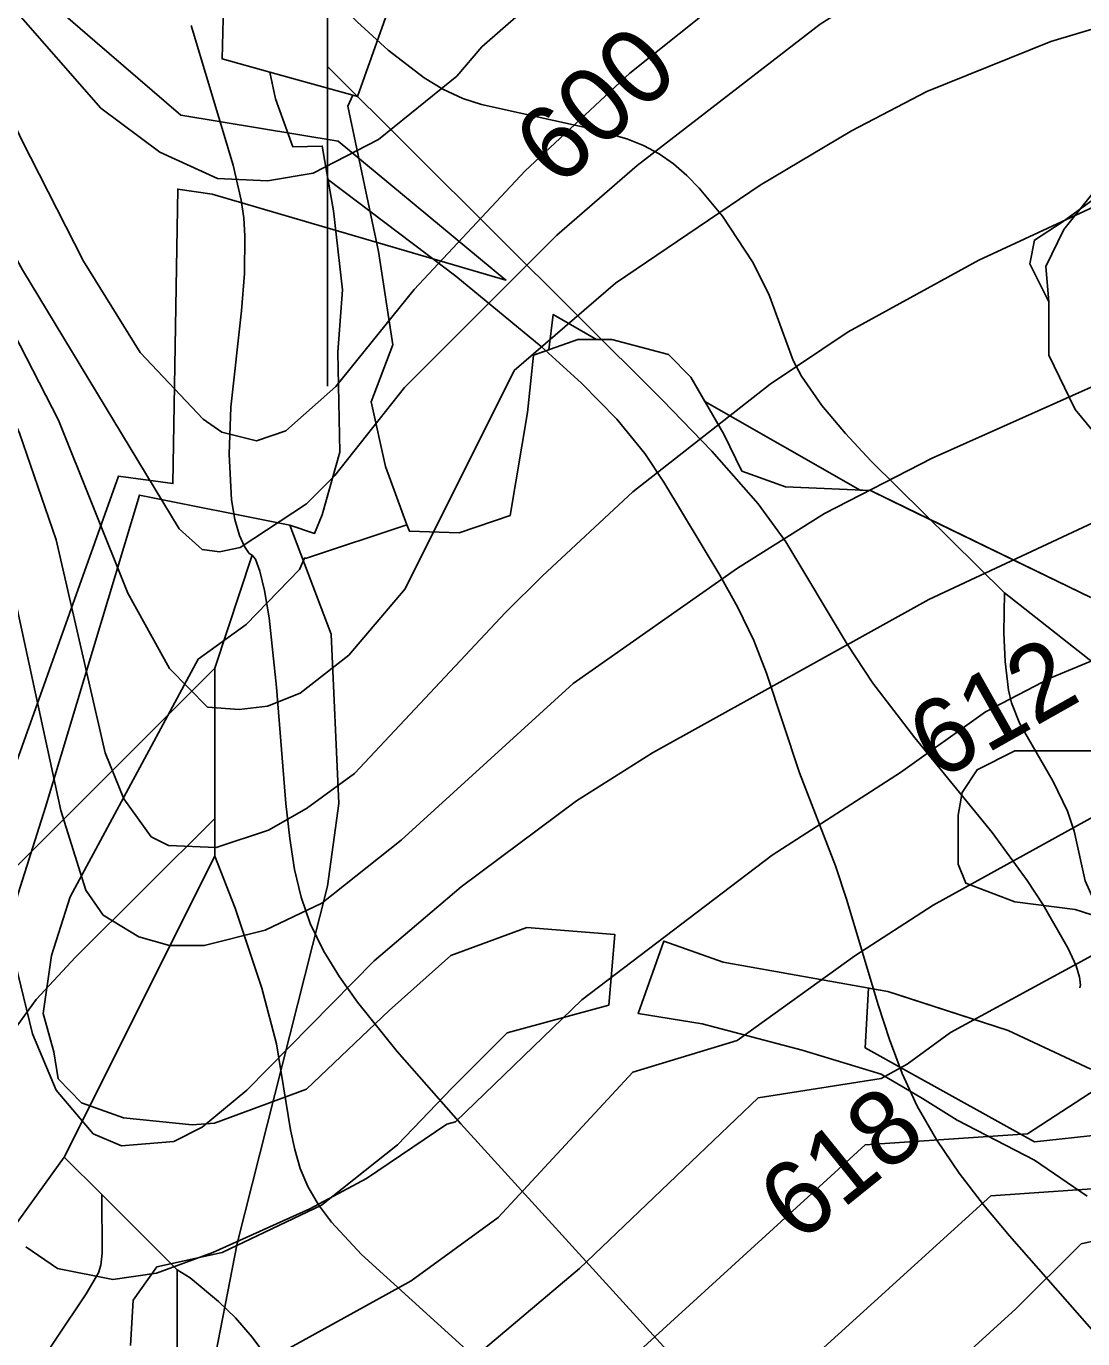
# Model space of a CAD drawing. Extents: x -709584 to -702006, y -1161789 to -1157496.
# Drawn here: x -707617 to -707476.6, y -1160186.2 to -1160011.7 of the extents above; entities that cross this region are included whole.
import ezdxf

# ---------------------------------------------------------------- set-up
doc = ezdxf.new("R2010")
doc.units = 0
for name, color, linetype in [('102_obvod PÚ', 7, 'Continuous'), ('120_vrstevnice hlavní', 7, 'Continuous'), ('121_vrstevnice hlavní_popis', 7, 'Continuous'), ('122_vrstevnice základní', 7, 'Continuous'), ('408_BPEJ_linie', 7, 'Continuous'), ('411_akumulovaný odtok', 7, 'Continuous'), ('419_LPIS PB', 7, 'Continuous')]:
    doc.layers.add(name, color=color, linetype=linetype)

msp = doc.modelspace()

# ---------------------------------------------------------------- linework, layer by layer
at = {"layer": '102_obvod PÚ'}
msp.add_lwpolyline([(-707722.66, -1160063.67), (-707693.15, -1160085), (-707692.65, -1160088), (-707665.79, -1160103.88), (-707656.87, -1160116.44), (-707634.75, -1160156.33), (-707628.77, -1160152.35), (-707622.42, -1160134.37), (-707624.17, -1160125.63), (-707604.79, -1160071.5), (-707597.55, -1160072.46), (-707596.91, -1160033.32), (-707592.34, -1160034), (-707553.27, -1160045.42), (-707575.59, -1160026.92), (-707596.5, -1160023.49), (-707607.91, -1160013.64), (-707611.84, -1160010.29), (-707627.32, -1159985.17), (-707651.73, -1159937.79), (-707670.93, -1159922.8), (-707731.59, -1159911.86)], dxfattribs=at)
at = {"layer": '120_vrstevnice hlavní'}
for points in [[(-707709.09, -1159918.66), (-707697.81, -1159921.55), (-707685.95, -1159926.32), (-707673.94, -1159934.86), (-707669.75, -1159938.91), (-707659.04, -1159951.78), (-707647.33, -1159970), (-707637.78, -1159986.2), (-707627.08, -1160006.45), (-707617.68, -1160026.7), (-707609.43, -1160042.91), (-707601.91, -1160055.05), (-707593.52, -1160063.88), (-707591.06, -1160065.61), (-707586.43, -1160066.77), (-707582.53, -1160065.47), (-707575.87, -1160059.54), (-707565.46, -1160046.67), (-707550.71, -1160030.9), (-707536.82, -1160017.88), (-707526.98, -1160010.07), (-707506.59, -1159994.01), (-707487.35, -1159981.86), (-707471.73, -1159973.04)], [(-707708.22, -1160001.1), (-707696.94, -1160005.01), (-707668.59, -1160018.46), (-707658.32, -1160025.4), (-707651.09, -1160032.2), (-707643.13, -1160043.19), (-707637.2, -1160053.61), (-707625.92, -1160081.67), (-707623.9, -1160089.19), (-707622.74, -1160096.71), (-707621, -1160119.28), (-707618.98, -1160134.32), (-707616.23, -1160145.6), (-707613.05, -1160153.12), (-707608.13, -1160158.91)], [(-707608.13, -1160158.91), (-707604.37, -1160160.5), (-707597.43, -1160159.92), (-707593.67, -1160158.04), (-707587.73, -1160153.12), (-707570.81, -1160135.91), (-707559.24, -1160126.07), (-707543.91, -1160114.65), (-707533.78, -1160108.28), (-707497.04, -1160087.89), (-707474.48, -1160077.33), (-707451.19, -1160068.36), (-707418.94, -1160057.66), (-707402.73, -1160053.61), (-707352.32, -1160043.09), (-707339.38, -1160041.6), (-707318.55, -1160041.6), (-707294.25, -1160045.36)], [(-707514.4, -1160190.44), (-707488.8, -1160167.15), (-707463.84, -1160165.44)]]:
    msp.add_lwpolyline(points, dxfattribs=at)
at = {"layer": '122_vrstevnice základní'}
for points in [[(-707716.9, -1159902.02), (-707704.75, -1159904.04), (-707692.6, -1159906.94), (-707684.5, -1159910.41), (-707676.4, -1159916.2), (-707670.47, -1159922.56), (-707649.79, -1159952.65), (-707625.92, -1159997.78), (-707618.69, -1160009.35), (-707607.11, -1160022.54), (-707599.3, -1160028.41), (-707591.64, -1160031.91), (-707584.99, -1160032.2), (-707578.91, -1160031.19), (-707570.23, -1160026.7), (-707559.82, -1160018.31), (-707556.49, -1160014.41), (-707523.72, -1159985.78)], [(-707708.51, -1159935.87), (-707699.83, -1159939.48), (-707694.63, -1159942.38), (-707687.68, -1159947.29), (-707670.33, -1159962.63), (-707662.52, -1159971.88), (-707648.05, -1159991.41), (-707635.47, -1160011.66), (-707617.53, -1160044.06), (-707596.7, -1160078.49), (-707593.67, -1160081.24), (-707591.35, -1160081.53), (-707588.6, -1160080.95)], [(-707552.16, -1160057.41), (-707566.67, -1160086.44), (-707574.14, -1160095.27), (-707580.65, -1160100.33), (-707584.99, -1160102.06), (-707588.75, -1160102.5), (-707592.94, -1160102.21), (-707597.98, -1160097.07), (-707603.53, -1160087.04), (-707612.76, -1160064.02), (-707622.16, -1160045.8), (-707636.19, -1160021.5), (-707651.38, -1159999.22), (-707661.79, -1159987.07), (-707677.41, -1159972.61), (-707689.42, -1159964.22), (-707695.93, -1159960.6), (-707714.01, -1159953.51)], [(-707712.85, -1159970.29), (-707697.23, -1159976.22), (-707686.82, -1159981), (-707670.62, -1159991.56), (-707665.12, -1159996.47), (-707655.86, -1160006.16), (-707646.17, -1160018.31), (-707629.97, -1160043.48), (-707620.71, -1160059.68), (-707617.96, -1160065.76), (-707613.05, -1160079.93), (-707606.54, -1160108.28), (-707604.08, -1160114.36), (-707600.46, -1160119.42), (-707598.15, -1160120.58), (-707591.78, -1160120.87), (-707584.84, -1160118.55), (-707579.78, -1160115.66), (-707573.42, -1160111.03), (-707553.31, -1160089.62), (-707548.39, -1160084.71)], [(-707588.6, -1160080.95), (-707579.78, -1160075.16), (-707576.02, -1160071.4), (-707566.76, -1160059.68), (-707551.43, -1160044.35), (-707546.51, -1160039.43), (-707535.81, -1160030.18), (-707511.51, -1160011.37), (-707501.67, -1160005.15), (-707488.8, -1159998.21), (-707468.4, -1159989.82), (-707453.74, -1159985.43), (-707437.74, -1159981.72), (-707419.22, -1159980.27), (-707391.45, -1159976.22), (-707367.15, -1159975.79), (-707335.33, -1159977.53), (-707290.2, -1159983.75)], [(-707598.01, -1160133.89), (-707602.06, -1160132.73), (-707606.83, -1160129.84), (-707609.14, -1160126.51), (-707612.47, -1160115.95), (-707619.99, -1160081.09), (-707623.46, -1160070.97), (-707630.12, -1160055.05), (-707637.93, -1160040.01), (-707648.05, -1160024.53), (-707658.61, -1160013.83), (-707671.63, -1160003.71), (-707682.04, -1159996.76), (-707694.34, -1159990.11), (-707711.7, -1159983.6)], [(-707552.16, -1160057.41), (-707538.7, -1160045.8), (-707519.46, -1160032.78), (-707507.31, -1160025.55), (-707497.33, -1160020.34), (-707480.84, -1160013.69), (-707459.15, -1160007.18), (-707431.95, -1160001.1), (-707421.54, -1159999.37), (-707405.92, -1159997.78), (-707379.3, -1159997.05), (-707330.7, -1159998.79), (-707315.37, -1160000.09), (-707299.17, -1160001.82), (-707286.73, -1160003.85)], [(-707289.33, -1160019.62), (-707309.29, -1160016.44), (-707344.01, -1160012.96), (-707367.15, -1160011.81), (-707390.3, -1160013.25), (-707415.25, -1160018.15), (-707433.4, -1160021.06), (-707450.9, -1160025.11), (-707457.99, -1160027.72), (-707490.39, -1160042.76), (-707507.75, -1160052.31), (-707518.16, -1160059.25), (-707536.39, -1160073.57), (-707548.39, -1160084.71)], [(-707280.08, -1160037.84), (-707323.18, -1160029.89), (-707333.88, -1160029.16), (-707357.32, -1160030.03), (-707380.75, -1160032.92), (-707396.37, -1160036.97), (-707411.99, -1160040.73), (-707432.82, -1160045.22), (-707455.67, -1160052.02), (-707468.4, -1160056.5), (-707496.61, -1160069.08), (-707510.93, -1160076.46), (-707522.5, -1160083.69), (-707544.34, -1160099.03), (-707567.2, -1160119.86), (-707577.75, -1160128.24), (-707585.28, -1160131.86), (-707593.38, -1160133.89), (-707598.01, -1160133.89)], [(-707178.54, -1160122.31), (-707224.08, -1160096.9), (-707236.78, -1160085.44), (-707252.02, -1160072.7), (-707263.59, -1160065.9), (-707276.32, -1160060.7), (-707293.67, -1160056.65), (-707317.1, -1160054.33), (-707328.39, -1160054.62), (-707351.82, -1160056.94), (-707370.05, -1160060.41), (-707387.98, -1160065.32), (-707403.6, -1160070.82), (-707413.58, -1160075.02), (-707418.36, -1160076.46), (-707444.97, -1160084.27), (-707462.33, -1160090.64), (-707480.84, -1160098.3), (-707489.52, -1160102.79), (-707500.8, -1160110.89), (-707517.87, -1160121.88), (-707543.18, -1160141.12)], [(-707522.51, -1160146.5), (-707506.89, -1160135.25), (-707496.46, -1160128.53), (-707472.16, -1160115.08), (-707449.31, -1160105.39), (-707433.11, -1160101.2), (-707411.99, -1160094.69), (-707361.89, -1160074.22), (-707347.48, -1160069.95), (-707334.46, -1160067.35), (-707324.34, -1160066.19), (-707307.27, -1160066.05), (-707289.77, -1160067.49), (-707228.15, -1160106.11)], [(-707297.14, -1160077.91), (-707307.85, -1160077.04), (-707317.1, -1160078.34), (-707333.89, -1160082.79), (-707423.85, -1160115.23), (-707448.44, -1160122.89), (-707475.35, -1160135.19), (-707494.15, -1160145.46), (-707499.94, -1160149.65), (-707503.4, -1160151.58)], [(-707483.93, -1160158.93), (-707464.79, -1160146.47), (-707450.76, -1160139.96), (-707408.67, -1160124.34), (-707398.11, -1160121.16), (-707376.12, -1160113.2), (-707369.32, -1160110.89), (-707345.75, -1160102.35), (-707323.18, -1160093.24), (-707314.79, -1160091.36), (-707306.11, -1160090.93), (-707297.14, -1160092.23), (-707287.31, -1160097), (-707265.61, -1160111.47), (-707245.36, -1160126.94), (-707225.69, -1160140.11), (-707215.85, -1160149.07), (-707192.85, -1160173.08), (-707171.93, -1160185.32)], [(-707617.11, -1160173.94), (-707612.9, -1160176.84), (-707605.53, -1160178.29), (-707599.74, -1160177.42), (-707592.22, -1160174.68), (-707579.34, -1160168.89), (-707571.82, -1160164.84), (-707561.12, -1160157.61), (-707559.96, -1160157.32), (-707543.18, -1160141.12)], [(-707522.51, -1160146.5), (-707536.39, -1160150.71), (-707554.32, -1160170.05), (-707565.89, -1160178.44), (-707584.99, -1160189), (-707596.56, -1160193.19), (-707606.17, -1160195.75), (-707611.82, -1160196.51), (-707620.38, -1160195.37), (-707624.71, -1160193.34), (-707630.54, -1160188.76), (-707635.26, -1160180.36)], [(-707651.41, -1160166.81), (-707649.61, -1160181.33), (-707645.24, -1160191.22), (-707639.23, -1160198.4), (-707635.03, -1160202.01), (-707627.51, -1160206.06), (-707619.41, -1160208.38), (-707611.31, -1160209.39), (-707604.37, -1160209.39), (-707595.98, -1160207.94), (-707584.12, -1160204.62), (-707569.37, -1160197.38), (-707558.23, -1160189.28), (-707543.47, -1160176.84), (-707519.75, -1160154.14), (-707503.4, -1160151.58)], [(-707483.93, -1160158.93), (-707505.49, -1160160.36), (-707537.98, -1160190.01), (-707548.39, -1160198.4), (-707558.08, -1160205.05), (-707573.42, -1160213.44), (-707584.99, -1160218.36), (-707593.67, -1160220.67), (-707607.55, -1160223.13), (-707620.28, -1160222.84), (-707628.38, -1160221.25), (-707637.64, -1160216.62), (-707642.12, -1160213.44), (-707647.91, -1160207.51), (-707653.98, -1160198.83), (-707657.74, -1160190.15), (-707661.09, -1160181.08)], [(-707455.2, -1160168.65), (-707476.79, -1160173.52), (-707485.47, -1160182.2), (-707509.19, -1160203.75)]]:
    msp.add_lwpolyline(points, dxfattribs=at)
at = {"layer": '408_BPEJ_linie'}
msp.add_line((-707573.62, -1160020.83), (-707584.66, -1160017.76), dxfattribs=at)
for points in [[(-707474.6, -1159917.5), (-707483.5, -1159942.9), (-707487.3, -1159950.2), (-707490.9, -1159954.64), (-707499.5, -1159980), (-707500, -1159980.02), (-707519.5, -1159981), (-707549.5, -1159987.5), (-707559.43, -1159995.25), (-707560, -1159996.2), (-707562.56, -1160000), (-707563.9, -1160002), (-707568.56, -1160008.54), (-707573, -1160021), (-707573.62, -1160020.83)], [(-707599.36, -1159982.87), (-707598.4, -1159983), (-707597.94, -1159982.55), (-707594, -1159992), (-707590.6, -1160000), (-707591, -1160016), (-707584.66, -1160017.76)], [(-707584.66, -1160017.76), (-707583.9, -1160021.3), (-707581.6, -1160027.7), (-707577.7, -1160027.6), (-707576.2, -1160036.2), (-707575, -1160046.7), (-707575.6, -1160055), (-707575.36, -1160068.29), (-707577.7, -1160076.6), (-707578.72, -1160079.08), (-707582, -1160078)], [(-707475.5, -1160087.6), (-707500, -1160075.73), (-707504.8, -1160073.4), (-707506.16, -1160073.34), (-707526.82, -1160061.53), (-707528.68, -1160058.32), (-707531.68, -1160055.31), (-707539.19, -1160053.3), (-707541.22, -1160053.3), (-707547, -1160050), (-707547.55, -1160054.67), (-707549.6, -1160055.4), (-707550.4, -1160063), (-707552.7, -1160076.7), (-707559.5, -1160079), (-707566.1, -1160078.8), (-707566.43, -1160077.93), (-707569.3, -1160070.2), (-707571.2, -1160061.6), (-707568.3, -1160054), (-707570.2, -1160041.6), (-707574.3, -1160022.3), (-707573.62, -1160020.83)], [(-707466.1, -1160028.1), (-707479.3, -1160037.7), (-707483, -1160040.1), (-707483.62, -1160043.27), (-707481.11, -1160048.29), (-707481.1, -1160055.4), (-707477.6, -1160062.6), (-707459.6, -1160084.4)], [(-707582, -1160078), (-707602, -1160074), (-707614.5, -1160115.5), (-707624.5, -1160147), (-707623, -1160162), (-707635.5, -1160161.5)], [(-707562, -1160460.5), (-707564, -1160430), (-707574, -1160398.5), (-707576, -1160371.5), (-707559.5, -1160326.5), (-707556.5, -1160295), (-707565, -1160254.5), (-707568, -1160244), (-707576, -1160227.5), (-707583, -1160212), (-707590, -1160204), (-707592.5, -1160191.5), (-707589, -1160173.5), (-707577, -1160126), (-707575.5, -1160115), (-707576.5, -1160092.5), (-707582, -1160078)], [(-707465.09, -1160133.1), (-707477.61, -1160129.09), (-707485.62, -1160128.08), (-707492.13, -1160125.57), (-707493.13, -1160123.07), (-707493.13, -1160116.54), (-707492.63, -1160113.53), (-707490.63, -1160110.52), (-707485.62, -1160108.01), (-707474.11, -1160108.01)], [(-707474, -1160159), (-707483, -1160160), (-707500, -1160150.56), (-707505.5, -1160147.5), (-707505.08, -1160139.54), (-707502.5, -1160140), (-707500, -1160140.81), (-707486.5, -1160145.2), (-707475.5, -1160150.3)]]:
    msp.add_lwpolyline(points, dxfattribs=at)
at = {"layer": '411_akumulovaný odtok'}
for p, q in [((-707576.99, -1160017), (-707576.99, -1160007)), ((-707576.99, -1160032), (-707576.99, -1160017)), ((-707576.99, -1160059.5), (-707576.99, -1160032)), ((-707591.99, -1160097), (-707586.99, -1160082)), ((-707621.99, -1160127), (-707591.99, -1160097)), ((-707591.99, -1160117), (-707591.99, -1160097)), ((-707591.99, -1160122), (-707591.99, -1160117)), ((-707611.99, -1160162), (-707591.99, -1160122)), ((-707606.99, -1160167), (-707611.99, -1160162)), ((-707596.99, -1160177), (-707606.99, -1160167)), ((-707596.99, -1160212), (-707596.99, -1160177))]:
    msp.add_line(p, q, dxfattribs=at)
for points in [[(-707486.99, -1160087), (-707504.76, -1160069.42), (-707508.14, -1160065.79), (-707511.27, -1160062.08), (-707513.97, -1160058.18), (-707515.07, -1160056.11), (-707518.33, -1160047.28), (-707520.48, -1160042.99), (-707524.5, -1160036.93), (-707527.57, -1160033.21), (-707529.23, -1160031.51), (-707530.99, -1160029.96), (-707532.89, -1160028.61), (-707534.97, -1160027.52), (-707537.19, -1160026.63), (-707541.88, -1160025.28), (-707556.54, -1160022.08), (-707559, -1160021.26), (-707561.64, -1160020.02), (-707564.14, -1160018.5), (-707568.94, -1160014.82), (-707573.04, -1160011.07), (-707576.99, -1160007)], [(-707586.99, -1160082), (-707587.41, -1160081.75), (-707588.03, -1160080.85), (-707588.7, -1160079.38), (-707589.31, -1160077.24), (-707589.74, -1160074.63), (-707590.07, -1160068.54), (-707589.84, -1160062.31), (-707588.42, -1160049.5), (-707588.03, -1160044.52), (-707587.97, -1160039.58), (-707588.14, -1160037.12), (-707588.48, -1160034.77), (-707589.54, -1160030.11), (-707595.11, -1160011.55)], [(-707476.99, -1160139.5), (-707476.88, -1160139.09), (-707477.03, -1160138.09), (-707477.48, -1160136.6), (-707478.5, -1160134.26), (-707481.84, -1160128.45), (-707483.98, -1160125.24), (-707488.64, -1160118.87), (-707498.9, -1160106.28), (-707504.47, -1160098.99), (-707507.91, -1160093.8), (-707516.08, -1160080.23), (-707519.75, -1160075.17), (-707525.91, -1160068.14), (-707532.44, -1160061.38), (-707576.99, -1160017)], [(-707468.35, -1160192.97), (-707486.34, -1160172.49), (-707489.77, -1160168.35), (-707493.01, -1160164.13), (-707495.98, -1160159.78), (-707498.59, -1160155.24), (-707500.58, -1160150.89), (-707502.27, -1160146.38), (-707503.77, -1160141.78), (-707507.93, -1160127.85), (-707509.46, -1160123.3), (-707514.26, -1160110.92), (-707518.65, -1160097.65), (-707520.32, -1160093.34), (-707522.43, -1160088.92), (-707524.82, -1160084.62), (-707532.29, -1160072.29), (-707534.82, -1160068.45), (-707538.54, -1160063.91), (-707543.24, -1160059.11), (-707548.59, -1160054.23), (-707559.94, -1160044.87), (-707576.99, -1160032)], [(-707507.2, -1160214.81), (-707559.27, -1160157.59), (-707567.75, -1160147.98), (-707573.02, -1160141.43), (-707575.41, -1160138.06), (-707577.54, -1160134.59), (-707579.3, -1160130.97), (-707580.51, -1160127.44), (-707581.37, -1160123.77), (-707582, -1160119.67), (-707582.52, -1160114.98), (-707583.78, -1160099.54), (-707584.77, -1160090.32), (-707585.39, -1160086.68), (-707586, -1160084.12), (-707586.56, -1160082.51), (-707586.99, -1160082)], [(-707449.49, -1160154.5), (-707470.22, -1160133.94), (-707473.36, -1160130.38), (-707475.1, -1160127.86), (-707476.24, -1160125.28), (-707477.73, -1160118.68), (-707478.59, -1160116.01), (-707480.53, -1160112.09), (-707484.93, -1160104.4), (-707486.06, -1160101.63), (-707486.46, -1160099.93), (-707486.92, -1160096.13), (-707487.06, -1160092.32), (-707486.99, -1160087)], [(-707444.49, -1160149.5), (-707454.93, -1160136.27), (-707457.65, -1160132.28), (-707459.02, -1160129.68), (-707459.72, -1160127.13), (-707459.49, -1160123.25), (-707459.55, -1160121.99), (-707459.89, -1160120.72), (-707460.45, -1160119.47), (-707463.43, -1160114.47), (-707464, -1160113.22), (-707464.36, -1160111.99), (-707464.36, -1160108.32), (-707464.5, -1160107.13), (-707464.91, -1160106.02), (-707465.58, -1160104.93), (-707467.43, -1160102.78), (-707470.95, -1160099.6), (-707486.99, -1160087)], [(-707646.99, -1160172), (-707641.33, -1160170.27), (-707637.5, -1160168.85), (-707634.01, -1160167.14), (-707632.65, -1160166.19), (-707631.6, -1160165.2), (-707628.88, -1160161.69), (-707619.3, -1160146.01), (-707615.72, -1160141.07), (-707610.52, -1160135.45), (-707591.99, -1160117)], [(-707509.49, -1160244.5), (-707521.2, -1160230.3), (-707528.53, -1160221.95), (-707532.67, -1160217.73), (-707539.05, -1160211.85), (-707542.93, -1160207.84), (-707544.59, -1160205.69), (-707545.78, -1160203.8), (-707549.15, -1160197.95), (-707550.81, -1160195.66), (-707552.67, -1160193.46), (-707559, -1160187.18), (-707572.47, -1160174.95), (-707576.47, -1160170.65), (-707578.19, -1160168.36), (-707579.62, -1160165.94), (-707580.62, -1160163.54), (-707581.36, -1160161.01), (-707581.92, -1160158.39), (-707583.79, -1160146.97), (-707585.74, -1160139.57), (-707589.29, -1160128.93), (-707591.99, -1160122)], [(-707630.73, -1160187.31), (-707622.29, -1160176.25), (-707611.99, -1160162)], [(-707616.99, -1160192), (-707609.06, -1160180.2), (-707607.46, -1160177.41), (-707607.14, -1160176.4), (-707606.95, -1160174.79), (-707606.99, -1160167)], [(-707489.49, -1160294.5), (-707542.79, -1160245.07), (-707549.86, -1160238.24), (-707554.31, -1160233.57), (-707558.28, -1160228.69), (-707559.97, -1160226.11), (-707564.2, -1160217.91), (-707565.72, -1160215.4), (-707569.22, -1160210.57), (-707574.92, -1160203.51), (-707578.58, -1160198.67), (-707585.24, -1160188.34), (-707586.99, -1160185.96), (-707589.23, -1160183.39), (-707591.48, -1160181.19), (-707595.26, -1160178.06), (-707596.99, -1160177)]]:
    msp.add_lwpolyline(points, dxfattribs=at)
at = {"layer": '419_LPIS PB'}
for points in [[(-707459.6, -1160084.4), (-707477.6, -1160062.6), (-707481.1, -1160055.4), (-707481.11, -1160048.29), (-707481.5, -1160043.62), (-707479.12, -1160038.69), (-707474.36, -1160032.76)], [(-707603.18, -1160187.04), (-707602.82, -1160181.05), (-707599.7, -1160176.6), (-707591, -1160174.7), (-707577.8, -1160168.4), (-707567.7, -1160160.4), (-707560.4, -1160152.8), (-707553.1, -1160145.5), (-707539.6, -1160141.8), (-707538.8, -1160132.4), (-707550.5, -1160131.5), (-707560.6, -1160135.2), (-707568.8, -1160142.5), (-707579.8, -1160153), (-707592, -1160157.5), (-707595, -1160157.7), (-707604.1, -1160156.8), (-707609.7, -1160154.8), (-707612.8, -1160151.6), (-707613.4, -1160148), (-707614.8, -1160142.9), (-707613.7, -1160135.2), (-707611.2, -1160127.4), (-707594.2, -1160095.8), (-707587.8, -1160091.2), (-707580.7, -1160083.9), (-707580.07, -1160082.36), (-707579.79, -1160082.38), (-707566.43, -1160077.93), (-707566.1, -1160078.8), (-707559.5, -1160079), (-707552.7, -1160076.7), (-707550.4, -1160063), (-707549.6, -1160055.4), (-707543.7, -1160053.3), (-707539.19, -1160053.3), (-707531.68, -1160055.31), (-707528.68, -1160058.32), (-707524.3, -1160065.9), (-707521.9, -1160070.8), (-707516.1, -1160072.9), (-707504.8, -1160073.4), (-707475.5, -1160087.6)], [(-707474.11, -1160108.01), (-707485.62, -1160108.01), (-707490.63, -1160110.52), (-707492.63, -1160113.53), (-707493.13, -1160116.54), (-707493.13, -1160123.07), (-707492.13, -1160125.57), (-707485.62, -1160128.08), (-707477.61, -1160129.09), (-707465.09, -1160133.1)], [(-707475.5, -1160150.3), (-707486.5, -1160145.2), (-707502.5, -1160140), (-707524.4, -1160136.1), (-707532.3, -1160133.3), (-707535.7, -1160142.9), (-707527.2, -1160144.3), (-707513.9, -1160147.8), (-707503.4, -1160151), (-707497.9, -1160154.2), (-707493.3, -1160157.1), (-707483, -1160162.4), (-707476, -1160167.2)]]:
    msp.add_lwpolyline(points, dxfattribs=at)

# ---------------------------------------------------------------- texts
at = {"layer": '121_vrstevnice hlavní_popis'}
for s, rotation, p in [('600', 42.8255, (-707546.24, -1160033.35)), ('612', 29.465, (-707495.9, -1160112.11)), ('618', 38.9043, (-707514.34, -1160173.67))]:
    msp.add_text(s, height=10, rotation=rotation, dxfattribs=at).set_placement(p)

doc.saveas('drawing.dxf')
